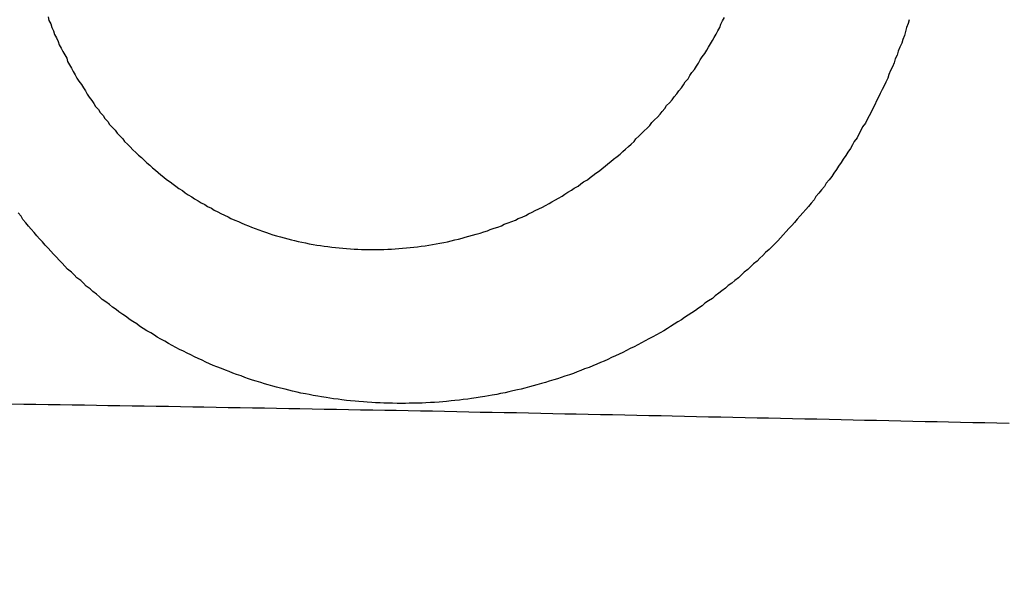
# Model space of a CAD drawing. Header units: millimetres. Extents: x 11979 to 37895, y 18730 to 47884.
# Tile 589 of 656: x 35824.41 to 35825.465, y 46384.176 to 46384.764. Entities that reach past the tile are written whole.
import ezdxf

# ---------------------------------------------------------------- set-up
doc = ezdxf.new("R2010")
doc.units = ezdxf.units.MM
for name, color, linetype in [('- niebieska cienka - izolacja', 120, 'Continuous'), ('-WYMIAR', 8, 'Continuous'), ('PROJEKTOWANE', 5, 'Continuous')]:
    doc.layers.add(name, color=color, linetype=linetype)
doc.styles.get("Standard").update_dxf_attribs({"font": 'arial.ttf'})
doc.dimstyles.new('CZA-KROPKA-50', dxfattribs={"dimtxt": 12, "dimasz": 1, "dimexe": 2, "dimexo": 25, "dimgap": 4, "dimtad": 1, "dimdec": 1, "dimrnd": 0.5, "dimzin": 9, "dimdsep": 46, "dimtxsty": 'Standard', "dimblk": 'CZA-KROPKA', "dimblk1": 'CZA-KROPKA', "dimblk2": 'CZA-KROPKA', "dimsah": 1, "dimcen": -20, "dimse1": 1, "dimse2": 1, "dimclrd": 8, "dimclre": 8, "dimclrt": 9, "dimadec": 0, "dimazin": 0, "dimtfac": 1, "dimtdec": 1, "dimtmove": 1, "dimatfit": 3, "dimldrblk": 'CZA-KROPKA', "dimfxl": 1, "dimtolj": 1, "dimtzin": 9, "dimarcsym": 0})

# ---------------------------------------------------------------- blocks, each defined once
blk = doc.blocks.new('CZA-KROPKA')
at = {"layer": '-WYMIAR', "linetype": 'ByBlock'}
for p, q in [((0, 10), (0, -10)), ((5, 0), (-5, 0))]:
    blk.add_line(p, q, dxfattribs=at)
at = {"layer": '-WYMIAR', "linetype": 'ByBlock', "const_width": 2.5}
blk.add_lwpolyline([(-1.25, 0, 1), (1.25, 0, 1)], format="xyb", close=True, dxfattribs=at)
blk = doc.blocks.new('*D2897')
at = {"layer": '-WYMIAR', "color": 8, "lineweight": -2}
blk.add_line((34132.9262, 45927.4655), (36406.9262, 45927.4655), dxfattribs=at)
at = {"layer": 'Defpoints', "color": 0}
for p in [(34131.9262, 46435.1223), (36407.9262, 46406.1223), (36407.9262, 45927.4655)]:
    blk.add_point(p, dxfattribs=at)
at = {"layer": '-WYMIAR', "color": 8, "lineweight": -2, "rotation": 180}
blk.add_blockref('CZA-KROPKA', (34131.9262, 45927.4655), dxfattribs=at)
at = {"layer": '-WYMIAR', "color": 8, "lineweight": -2}
blk.add_blockref('CZA-KROPKA', (36407.9262, 45927.4655), dxfattribs=at)
at = {"layer": '-WYMIAR', "color": 9, "insert": (35269.9262, 45937.5924), "char_height": 12, "attachment_point": 5}
blk.add_mtext('\\A1;2276', dxfattribs=at)
blk = doc.blocks.new('Pisuar NOVA PRO ze zintegrowanym ceramicznym sitkiem')
for points in [[(-0.033727, -0.243549, 0), (-0.033717, -0.243587, 0), (-0.033697, -0.243624, 0), (-0.033687, -0.243662, 0), (-0.033667, -0.243699, 0), (-0.033657, -0.243736, 0), (-0.033637, -0.243773, 0), (-0.033617, -0.24381, 0), (-0.033607, -0.243846, 0), (-0.033587, -0.243883, 0), (-0.033567, -0.243919, 0), (-0.033547, -0.243955, 0), (-0.033527, -0.243991, 0), (-0.033517, -0.244027, 0), (-0.033497, -0.244063, 0), (-0.033477, -0.244098, 0), (-0.033457, -0.244133, 0), (-0.033437, -0.244168, 0), (-0.033417, -0.244203, 0), (-0.033397, -0.244238, 0), (-0.033367, -0.244273, 0), (-0.033347, -0.244307, 0), (-0.033327, -0.244341, 0), (-0.033307, -0.244375, 0), (-0.033287, -0.244408, 0), (-0.033257, -0.244442, 0), (-0.033237, -0.244475, 0), (-0.033217, -0.244508, 0), (-0.033187, -0.244541, 0), (-0.033167, -0.244573, 0), (-0.033137, -0.244605, 0), (-0.033117, -0.244637, 0), (-0.033087, -0.244669, 0), (-0.033067, -0.2447, 0), (-0.033037, -0.244731, 0), (-0.033007, -0.244762, 0), (-0.032987, -0.244793, 0), (-0.032957, -0.244823, 0), (-0.032927, -0.244853, 0), (-0.032907, -0.244883, 0), (-0.032877, -0.244912, 0), (-0.032847, -0.244941, 0), (-0.032817, -0.24497, 0), (-0.032787, -0.244999, 0), (-0.032757, -0.245027, 0), (-0.032727, -0.245055, 0), (-0.032697, -0.245082, 0), (-0.032667, -0.245109, 0), (-0.032637, -0.245136, 0), (-0.032607, -0.245163, 0), (-0.032577, -0.245189, 0), (-0.032547, -0.245214, 0), (-0.032517, -0.24524, 0), (-0.032487, -0.245265, 0), (-0.032457, -0.24529, 0), (-0.032417, -0.245314, 0), (-0.032387, -0.245338, 0), (-0.032357, -0.245362, 0), (-0.032327, -0.245385, 0), (-0.032287, -0.245408, 0), (-0.032257, -0.245431, 0), (-0.032227, -0.245453, 0), (-0.032187, -0.245475, 0), (-0.032157, -0.245496, 0), (-0.032117, -0.245517, 0), (-0.032087, -0.245538, 0), (-0.032047, -0.245558, 0), (-0.032017, -0.245578, 0), (-0.031977, -0.245597, 0), (-0.031947, -0.245617, 0), (-0.031907, -0.245635, 0), (-0.031877, -0.245654, 0), (-0.031837, -0.245672, 0), (-0.031797, -0.245689, 0), (-0.031767, -0.245706, 0), (-0.031727, -0.245723, 0), (-0.031687, -0.245739, 0), (-0.031657, -0.245755, 0), (-0.031617, -0.245771, 0), (-0.031577, -0.245786, 0), (-0.031547, -0.245801, 0), (-0.031507, -0.245815, 0), (-0.031467, -0.245829, 0), (-0.031427, -0.245842, 0), (-0.031387, -0.245855, 0), (-0.031357, -0.245868, 0), (-0.031317, -0.24588, 0), (-0.031277, -0.245891, 0), (-0.031237, -0.245903, 0), (-0.031197, -0.245913, 0), (-0.031157, -0.245924, 0), (-0.031117, -0.245934, 0), (-0.031087, -0.245943, 0), (-0.031047, -0.245952, 0), (-0.031007, -0.245961, 0), (-0.030967, -0.245969, 0), (-0.030927, -0.245977, 0), (-0.030887, -0.245984, 0), (-0.030847, -0.245991, 0), (-0.030807, -0.245997, 0), (-0.030767, -0.246003, 0), (-0.030727, -0.246008, 0), (-0.030687, -0.246013, 0), (-0.030647, -0.246018, 0), (-0.030607, -0.246022, 0), (-0.030567, -0.246026, 0), (-0.030527, -0.246029, 0), (-0.030487, -0.246032, 0), (-0.030447, -0.246034, 0), (-0.030407, -0.246036, 0), (-0.030367, -0.246038, 0), (-0.030327, -0.246039, 0), (-0.030287, -0.246039, 0), (-0.030247, -0.24604, 0), (-0.030207, -0.246039, 0), (-0.030167, -0.246039, 0), (-0.030127, -0.246038, 0), (-0.030087, -0.246036, 0), (-0.030047, -0.246034, 0), (-0.030007, -0.246032, 0), (-0.029967, -0.246029, 0), (-0.029927, -0.246026, 0), (-0.029887, -0.246022, 0), (-0.029847, -0.246018, 0), (-0.029807, -0.246014, 0), (-0.029767, -0.246009, 0), (-0.029727, -0.246004, 0), (-0.029687, -0.245998, 0), (-0.029647, -0.245992, 0), (-0.029607, -0.245985, 0), (-0.029567, -0.245978, 0), (-0.029527, -0.245971, 0), (-0.029487, -0.245963, 0), (-0.029447, -0.245955, 0), (-0.029407, -0.245946, 0), (-0.029367, -0.245937, 0), (-0.029327, -0.245928, 0), (-0.029287, -0.245918, 0), (-0.029257, -0.245908, 0), (-0.029217, -0.245897, 0), (-0.029177, -0.245886, 0), (-0.029137, -0.245875, 0), (-0.029097, -0.245863, 0), (-0.029057, -0.245851, 0), (-0.029017, -0.245838, 0), (-0.028987, -0.245825, 0), (-0.028947, -0.245812, 0), (-0.028907, -0.245798, 0), (-0.028867, -0.245784, 0), (-0.028837, -0.245769, 0), (-0.028797, -0.245754, 0), (-0.028757, -0.245739, 0), (-0.028717, -0.245723, 0), (-0.028687, -0.245707, 0), (-0.028647, -0.245691, 0), (-0.028607, -0.245674, 0), (-0.028577, -0.245657, 0), (-0.028537, -0.24564, 0), (-0.028507, -0.245622, 0), (-0.028467, -0.245604, 0), (-0.028427, -0.245585, 0), (-0.028397, -0.245567, 0), (-0.028357, -0.245547, 0), (-0.028327, -0.245528, 0), (-0.028287, -0.245508, 0), (-0.028257, -0.245488, 0), (-0.028217, -0.245467, 0), (-0.028187, -0.245447, 0), (-0.028157, -0.245425, 0), (-0.028117, -0.245404, 0), (-0.028087, -0.245382, 0), (-0.028047, -0.24536, 0), (-0.028017, -0.245337, 0), (-0.027987, -0.245315, 0), (-0.027947, -0.245292, 0), (-0.027917, -0.245268, 0), (-0.027887, -0.245245, 0), (-0.027857, -0.245221, 0), (-0.027817, -0.245196, 0), (-0.027787, -0.245172, 0), (-0.027757, -0.245147, 0), (-0.027727, -0.245121, 0), (-0.027697, -0.245096, 0), (-0.027667, -0.24507, 0), (-0.027627, -0.245044, 0), (-0.027597, -0.245018, 0), (-0.027567, -0.244991, 0), (-0.027537, -0.244964, 0), (-0.027507, -0.244937, 0), (-0.027477, -0.24491, 0), (-0.027447, -0.244882, 0), (-0.027427, -0.244854, 0), (-0.027397, -0.244826, 0), (-0.027367, -0.244797, 0), (-0.027337, -0.244768, 0), (-0.027307, -0.244739, 0), (-0.027277, -0.24471, 0), (-0.027257, -0.24468, 0), (-0.027227, -0.244651, 0), (-0.027197, -0.244621, 0), (-0.027167, -0.24459, 0), (-0.027147, -0.24456, 0), (-0.027117, -0.244529, 0), (-0.027097, -0.244498, 0), (-0.027067, -0.244467, 0), (-0.027037, -0.244436, 0), (-0.027017, -0.244404, 0), (-0.026987, -0.244372, 0), (-0.026967, -0.24434, 0), (-0.026937, -0.244308, 0), (-0.026917, -0.244276, 0), (-0.026897, -0.244243, 0), (-0.026867, -0.24421, 0), (-0.026847, -0.244177, 0), (-0.026827, -0.244144, 0), (-0.026797, -0.244111, 0), (-0.026777, -0.244077, 0), (-0.026757, -0.244043, 0), (-0.026737, -0.244009, 0), (-0.026717, -0.243975, 0), (-0.026687, -0.243941, 0), (-0.026667, -0.243906, 0), (-0.026647, -0.243872, 0), (-0.026627, -0.243837, 0), (-0.026607, -0.243802, 0), (-0.026587, -0.243767, 0), (-0.026567, -0.243732, 0), (-0.026547, -0.243696, 0), (-0.026527, -0.243661, 0), (-0.026517, -0.243625, 0), (-0.026497, -0.243589, 0), (-0.026477, -0.243553, 0)], [(-0.024497, -0.243578, 0), (-0.024507, -0.24362, 0), (-0.024527, -0.243663, 0), (-0.024537, -0.243705, 0), (-0.024547, -0.243747, 0), (-0.024567, -0.243789, 0), (-0.024577, -0.243831, 0), (-0.024597, -0.243873, 0), (-0.024617, -0.243915, 0), (-0.024627, -0.243957, 0), (-0.024647, -0.243998, 0), (-0.024657, -0.24404, 0), (-0.024677, -0.244081, 0), (-0.024697, -0.244122, 0), (-0.024717, -0.244164, 0), (-0.024727, -0.244205, 0), (-0.024747, -0.244246, 0), (-0.024767, -0.244286, 0), (-0.024787, -0.244327, 0), (-0.024807, -0.244368, 0), (-0.024827, -0.244408, 0), (-0.024847, -0.244448, 0), (-0.024867, -0.244488, 0), (-0.024887, -0.244528, 0), (-0.024907, -0.244568, 0), (-0.024927, -0.244608, 0), (-0.024947, -0.244647, 0), (-0.024967, -0.244687, 0), (-0.024997, -0.244726, 0), (-0.025017, -0.244765, 0), (-0.025037, -0.244804, 0), (-0.025057, -0.244842, 0), (-0.025087, -0.244881, 0), (-0.025107, -0.244919, 0), (-0.025127, -0.244957, 0), (-0.025157, -0.244995, 0), (-0.025177, -0.245033, 0), (-0.025207, -0.245071, 0), (-0.025227, -0.245108, 0), (-0.025257, -0.245146, 0), (-0.025277, -0.245183, 0), (-0.025307, -0.24522, 0), (-0.025327, -0.245256, 0), (-0.025357, -0.245293, 0), (-0.025387, -0.245329, 0), (-0.025407, -0.245365, 0), (-0.025437, -0.245401, 0), (-0.025467, -0.245437, 0), (-0.025497, -0.245472, 0), (-0.025517, -0.245508, 0), (-0.025547, -0.245543, 0), (-0.025577, -0.245577, 0), (-0.025607, -0.245612, 0), (-0.025637, -0.245646, 0), (-0.025667, -0.24568, 0), (-0.025697, -0.245714, 0), (-0.025727, -0.245748, 0), (-0.025757, -0.245781, 0), (-0.025787, -0.245815, 0), (-0.025817, -0.245847, 0), (-0.025847, -0.24588, 0), (-0.025877, -0.245913, 0), (-0.025907, -0.245945, 0), (-0.025937, -0.245977, 0), (-0.025967, -0.246008, 0), (-0.025997, -0.24604, 0), (-0.026037, -0.246071, 0), (-0.026067, -0.246102, 0), (-0.026097, -0.246133, 0), (-0.026127, -0.246163, 0), (-0.026167, -0.246193, 0), (-0.026197, -0.246223, 0), (-0.026227, -0.246253, 0), (-0.026267, -0.246282, 0), (-0.026297, -0.246312, 0), (-0.026327, -0.246341, 0), (-0.026367, -0.246369, 0), (-0.026397, -0.246398, 0), (-0.026437, -0.246426, 0), (-0.026467, -0.246453, 0), (-0.026507, -0.246481, 0), (-0.026537, -0.246508, 0), (-0.026577, -0.246535, 0), (-0.026607, -0.246562, 0), (-0.026647, -0.246589, 0), (-0.026687, -0.246615, 0), (-0.026717, -0.246641, 0), (-0.026757, -0.246667, 0), (-0.026787, -0.246692, 0), (-0.026827, -0.246717, 0), (-0.026867, -0.246742, 0), (-0.026907, -0.246767, 0), (-0.026937, -0.246791, 0), (-0.026977, -0.246815, 0), (-0.027017, -0.246839, 0), (-0.027057, -0.246862, 0), (-0.027087, -0.246885, 0), (-0.027127, -0.246908, 0), (-0.027167, -0.246931, 0), (-0.027207, -0.246953, 0), (-0.027247, -0.246975, 0), (-0.027287, -0.246996, 0), (-0.027327, -0.247018, 0), (-0.027367, -0.247039, 0), (-0.027407, -0.24706, 0), (-0.027447, -0.24708, 0), (-0.027487, -0.2471, 0), (-0.027527, -0.24712, 0), (-0.027567, -0.24714, 0), (-0.027607, -0.247159, 0), (-0.027647, -0.247178, 0), (-0.027687, -0.247196, 0), (-0.027727, -0.247215, 0), (-0.027767, -0.247233, 0), (-0.027807, -0.24725, 0), (-0.027847, -0.247268, 0), (-0.027887, -0.247285, 0), (-0.027927, -0.247301, 0), (-0.027977, -0.247318, 0), (-0.028017, -0.247334, 0), (-0.028057, -0.247349, 0), (-0.028097, -0.247365, 0), (-0.028137, -0.24738, 0), (-0.028187, -0.247394, 0), (-0.028227, -0.247409, 0), (-0.028267, -0.247423, 0), (-0.028307, -0.247436, 0), (-0.028357, -0.247449, 0), (-0.028397, -0.247462, 0), (-0.028437, -0.247475, 0), (-0.028487, -0.247487, 0), (-0.028527, -0.247499, 0), (-0.028567, -0.247511, 0), (-0.028617, -0.247522, 0), (-0.028657, -0.247533, 0), (-0.028697, -0.247543, 0), (-0.028747, -0.247553, 0), (-0.028787, -0.247563, 0), (-0.028827, -0.247572, 0), (-0.028877, -0.247581, 0), (-0.028917, -0.24759, 0), (-0.028967, -0.247598, 0), (-0.029007, -0.247606, 0), (-0.029047, -0.247614, 0), (-0.029097, -0.247621, 0), (-0.029137, -0.247628, 0), (-0.029187, -0.247634, 0), (-0.029227, -0.24764, 0), (-0.029277, -0.247646, 0), (-0.029317, -0.247651, 0), (-0.029367, -0.247656, 0), (-0.029407, -0.247661, 0), (-0.029457, -0.247665, 0), (-0.029497, -0.247669, 0), (-0.029537, -0.247672, 0), (-0.029587, -0.247676, 0), (-0.029627, -0.247678, 0), (-0.029677, -0.247681, 0), (-0.029717, -0.247683, 0), (-0.029767, -0.247684, 0), (-0.029807, -0.247686, 0), (-0.029857, -0.247686, 0), (-0.029897, -0.247687, 0), (-0.029947, -0.247687, 0), (-0.029987, -0.247687, 0), (-0.030037, -0.247686, 0), (-0.030077, -0.247685, 0), (-0.030127, -0.247684, 0), (-0.030167, -0.247682, 0), (-0.030217, -0.24768, 0), (-0.030257, -0.247677, 0), (-0.030307, -0.247674, 0), (-0.030347, -0.247671, 0), (-0.030397, -0.247667, 0), (-0.030437, -0.247663, 0), (-0.030487, -0.247659, 0), (-0.030527, -0.247654, 0), (-0.030577, -0.247649, 0), (-0.030617, -0.247643, 0), (-0.030667, -0.247637, 0), (-0.030707, -0.247631, 0), (-0.030747, -0.247624, 0), (-0.030797, -0.247617, 0), (-0.030837, -0.24761, 0), (-0.030887, -0.247602, 0), (-0.030927, -0.247593, 0), (-0.030967, -0.247585, 0), (-0.031017, -0.247576, 0), (-0.031057, -0.247566, 0), (-0.031107, -0.247556, 0), (-0.031147, -0.247546, 0), (-0.031187, -0.247535, 0), (-0.031237, -0.247524, 0), (-0.031277, -0.247513, 0), (-0.031317, -0.247501, 0), (-0.031367, -0.247489, 0), (-0.031407, -0.247476, 0), (-0.031447, -0.247464, 0), (-0.031497, -0.24745, 0), (-0.031537, -0.247437, 0), (-0.031577, -0.247422, 0), (-0.031617, -0.247408, 0), (-0.031657, -0.247393, 0), (-0.031707, -0.247378, 0), (-0.031747, -0.247363, 0), (-0.031787, -0.247347, 0), (-0.031827, -0.24733, 0), (-0.031867, -0.247314, 0), (-0.031917, -0.247297, 0), (-0.031957, -0.24728, 0), (-0.031997, -0.247262, 0), (-0.032037, -0.247244, 0), (-0.032077, -0.247225, 0), (-0.032117, -0.247207, 0), (-0.032157, -0.247188, 0), (-0.032197, -0.247168, 0), (-0.032237, -0.247148, 0), (-0.032277, -0.247128, 0), (-0.032317, -0.247108, 0), (-0.032357, -0.247087, 0), (-0.032397, -0.247066, 0), (-0.032437, -0.247044, 0), (-0.032477, -0.247022, 0), (-0.032517, -0.247, 0), (-0.032557, -0.246978, 0), (-0.032587, -0.246955, 0), (-0.032627, -0.246932, 0), (-0.032667, -0.246908, 0), (-0.032707, -0.246884, 0), (-0.032747, -0.24686, 0), (-0.032777, -0.246835, 0), (-0.032817, -0.246811, 0), (-0.032857, -0.246785, 0), (-0.032887, -0.24676, 0), (-0.032927, -0.246734, 0), (-0.032967, -0.246708, 0), (-0.032997, -0.246682, 0), (-0.033037, -0.246655, 0), (-0.033067, -0.246628, 0), (-0.033107, -0.2466, 0), (-0.033147, -0.246573, 0), (-0.033177, -0.246545, 0), (-0.033207, -0.246517, 0), (-0.033247, -0.246488, 0), (-0.033277, -0.246459, 0), (-0.033317, -0.24643, 0), (-0.033347, -0.2464, 0), (-0.033377, -0.246371, 0), (-0.033417, -0.246341, 0), (-0.033447, -0.24631, 0), (-0.033477, -0.24628, 0), (-0.033517, -0.246249, 0), (-0.033547, -0.246218, 0), (-0.033577, -0.246186, 0), (-0.033607, -0.246154, 0), (-0.033637, -0.246122, 0), (-0.033667, -0.24609, 0), (-0.033697, -0.246058, 0), (-0.033727, -0.246025, 0), (-0.033757, -0.245992, 0), (-0.033787, -0.245958, 0), (-0.033817, -0.245925, 0), (-0.033847, -0.245891, 0), (-0.033877, -0.245857, 0), (-0.033907, -0.245822, 0), (-0.033937, -0.245788, 0), (-0.033967, -0.245753, 0), (-0.033997, -0.245718, 0), (-0.034017, -0.245682, 0), (-0.034047, -0.245647, 0)], [(-0.034117, -0.247692, 0), (-0.033987, -0.247694, 0), (-0.033857, -0.247696, 0), (-0.033727, -0.247698, 0), (-0.033597, -0.2477, 0), (-0.033467, -0.247702, 0), (-0.033337, -0.247703, 0), (-0.033207, -0.247705, 0), (-0.033087, -0.247708, 0), (-0.032957, -0.24771, 0), (-0.032827, -0.247712, 0), (-0.032697, -0.247714, 0), (-0.032567, -0.247716, 0), (-0.032437, -0.247718, 0), (-0.032307, -0.24772, 0), (-0.032177, -0.247722, 0), (-0.032057, -0.247724, 0), (-0.031927, -0.247726, 0), (-0.031797, -0.247729, 0), (-0.031667, -0.247731, 0), (-0.031537, -0.247733, 0), (-0.031407, -0.247735, 0), (-0.031277, -0.247738, 0), (-0.031147, -0.24774, 0), (-0.031027, -0.247742, 0), (-0.030897, -0.247744, 0), (-0.030767, -0.247747, 0), (-0.030637, -0.247749, 0), (-0.030507, -0.247752, 0), (-0.030377, -0.247754, 0), (-0.030247, -0.247756, 0), (-0.030117, -0.247759, 0), (-0.029997, -0.247761, 0), (-0.029867, -0.247764, 0), (-0.029737, -0.247766, 0), (-0.029607, -0.247768, 0), (-0.029477, -0.247771, 0), (-0.029347, -0.247773, 0), (-0.029217, -0.247776, 0), (-0.029097, -0.247779, 0), (-0.028967, -0.247781, 0), (-0.028837, -0.247784, 0), (-0.028707, -0.247786, 0), (-0.028577, -0.247789, 0), (-0.028447, -0.247791, 0), (-0.028317, -0.247794, 0), (-0.028187, -0.247797, 0), (-0.028067, -0.247799, 0), (-0.027937, -0.247802, 0), (-0.027807, -0.247804, 0), (-0.027677, -0.247807, 0), (-0.027547, -0.24781, 0), (-0.027417, -0.247812, 0), (-0.027287, -0.247815, 0), (-0.027157, -0.247818, 0), (-0.027037, -0.24782, 0), (-0.026907, -0.247823, 0), (-0.026777, -0.247826, 0), (-0.026647, -0.247829, 0), (-0.026517, -0.247831, 0), (-0.026387, -0.247834, 0), (-0.026257, -0.247837, 0), (-0.026127, -0.24784, 0), (-0.026007, -0.247842, 0), (-0.025877, -0.247845, 0), (-0.025747, -0.247848, 0), (-0.025617, -0.247851, 0), (-0.025487, -0.247853, 0), (-0.025357, -0.247856, 0), (-0.025227, -0.247859, 0), (-0.025097, -0.247862, 0), (-0.024977, -0.247865, 0), (-0.024847, -0.247867, 0), (-0.024717, -0.24787, 0), (-0.024587, -0.247873, 0), (-0.024457, -0.247876, 0), (-0.024327, -0.247879, 0), (-0.024197, -0.247882, 0), (-0.024077, -0.247884, 0), (-0.023947, -0.247887, 0), (-0.023817, -0.24789, 0), (-0.023687, -0.247893, 0), (-0.023557, -0.247896, 0), (-0.023427, -0.247899, 0)]]:
    blk.add_polyline3d(points)

msp = doc.modelspace()

# ---------------------------------------------------------------- hatches: boundary and pattern name
at = {"layer": '- niebieska cienka - izolacja'}
h = msp.add_hatch(dxfattribs=at)
h.set_pattern_fill('ANSI31', color=5, scale=10)
h.set_pattern_definition([(315, (22316.131, 20126.916), (19.7999996, -4e-15), [3.394112, -24.607316]), (315, (22316.131, 20146.716), (19.7999996, -4e-15), [3.394112, -24.607316]), (315, (22329.731, 20119.916), (19.7999996, -4e-15), [3.959798, -24.04163]), (315, (22329.731, 20139.716), (19.7999996, -4e-15), [3.959798, -24.04163]), (0, (22325.931, 20125.716), (0, 19.8), [0.2, -19.6]), (90, (22326.131, 20125.716), (-19.8, 1e-15), [0.2, -19.6]), (0, (22326.131, 20125.916), (0, 19.8), [0.2, -19.6]), (0, (22326.331, 20125.916), (0, 19.8), [0.2, -19.6]), (0, (22326.531, 20125.916), (0, 19.8), [0.2, -19.6]), (0, (22326.731, 20125.916), (0, 19.8), [0.2, -19.6]), (90, (22326.931, 20125.716), (-19.8, 1e-15), [0.2, -19.6]), (0, (22326.931, 20125.716), (0, 19.8), [0.2, -19.6]), (90, (22327.131, 20125.516), (-19.8, 1e-15), [0.2, -19.6]), (0, (22327.131, 20125.516), (0, 19.8), [0.2, -19.6]), (90, (22327.331, 20125.316), (-19.8, 1e-15), [0.2, -19.6]), (90, (22327.331, 20125.116), (-19.8, 1e-15), [0.2, -19.6]), (90, (22327.331, 20124.916), (-19.8, 1e-15), [0.2, -19.6]), (90, (22327.331, 20124.716), (-19.8, 1e-15), [0.2, -19.6]), (0, (22327.131, 20124.716), (0, 19.8), [0.2, -19.6]), (90, (22327.131, 20124.516), (-19.8, 1e-15), [0.2, -19.6]), (0, (22326.931, 20124.516), (0, 19.8), [0.2, -19.6]), (90, (22326.931, 20124.316), (-19.8, 1e-15), [0.2, -19.6]), (0, (22326.731, 20124.316), (0, 19.8), [0.2, -19.6]), (0, (22326.531, 20124.316), (0, 19.8), [0.2, -19.6]), (0, (22326.331, 20124.316), (0, 19.8), [0.2, -19.6]), (0, (22326.131, 20124.316), (0, 19.8), [0.2, -19.6]), (90, (22326.131, 20124.316), (-19.8, 1e-15), [0.2, -19.6]), (0, (22325.931, 20124.516), (0, 19.8), [0.2, -19.6]), (90, (22325.931, 20124.516), (-19.8, 1e-15), [0.2, -19.6]), (0, (22325.731, 20124.716), (0, 19.8), [0.2, -19.6]), (90, (22325.731, 20124.716), (-19.8, 1e-15), [0.2, -19.6]), (90, (22325.731, 20124.916), (-19.8, 1e-15), [0.2, -19.6]), (90, (22325.731, 20125.116), (-19.8, 1e-15), [0.2, -19.6]), (90, (22325.731, 20125.316), (-19.8, 1e-15), [0.2, -19.6]), (0, (22325.731, 20125.516), (0, 19.8), [0.2, -19.6]), (90, (22325.931, 20125.516), (-19.8, 1e-15), [0.2, -19.6]), (90, (22322.931, 20108.516), (-19.8, 1e-15), [0.2, -19.6]), (0, (22322.731, 20108.516), (0, 19.8), [0.2, -19.6]), (90, (22322.731, 20108.316), (-19.8, 1e-15), [0.2, -19.6]), (90, (22322.731, 20108.116), (-19.8, 1e-15), [0.2, -19.6]), (90, (22322.731, 20107.916), (-19.8, 1e-15), [0.2, -19.6]), (90, (22322.731, 20107.716), (-19.8, 1e-15), [0.2, -19.6]), (0, (22322.731, 20107.716), (0, 19.8), [0.2, -19.6]), (90, (22322.931, 20107.516), (-19.8, 1e-15), [0.2, -19.6]), (0, (22322.931, 20107.516), (0, 19.8), [0.2, -19.6]), (90, (22323.131, 20107.316), (-19.8, 1e-15), [0.2, -19.6]), (0, (22323.131, 20107.316), (0, 19.8), [0.2, -19.6]), (90, (22323.331, 20107.116), (-19.8, 1e-15), [0.2, -19.6]), (0, (22323.331, 20107.116), (0, 19.8), [0.2, -19.6]), (0, (22323.531, 20107.116), (0, 19.8), [0.2, -19.6]), (0, (22323.731, 20107.116), (0, 19.8), [0.2, -19.6]), (0, (22323.931, 20107.116), (0, 19.8), [0.2, -19.6]), (90, (22324.131, 20107.116), (-19.8, 1e-15), [0.2, -19.6]), (0, (22324.131, 20107.316), (0, 19.8), [0.2, -19.6]), (90, (22324.331, 20107.316), (-19.8, 1e-15), [0.2, -19.6]), (0, (22324.331, 20107.516), (0, 19.8), [0.2, -19.6]), (90, (22324.531, 20107.516), (-19.8, 1e-15), [0.2, -19.6]), (0, (22324.531, 20107.716), (0, 19.8), [0.2, -19.6]), (90, (22324.731, 20107.716), (-19.8, 1e-15), [0.2, -19.6]), (90, (22324.731, 20107.916), (-19.8, 1e-15), [0.2, -19.6]), (90, (22324.731, 20108.116), (-19.8, 1e-15), [0.2, -19.6]), (90, (22324.731, 20108.316), (-19.8, 1e-15), [0.2, -19.6]), (0, (22324.531, 20108.516), (0, 19.8), [0.2, -19.6]), (90, (22324.531, 20108.516), (-19.8, 1e-15), [0.2, -19.6]), (0, (22324.331, 20108.716), (0, 19.8), [0.2, -19.6]), (90, (22324.331, 20108.716), (-19.8, 1e-15), [0.2, -19.6]), (0, (22324.131, 20108.916), (0, 19.8), [0.2, -19.6]), (90, (22324.131, 20108.916), (-19.8, 1e-15), [0.2, -19.6]), (0, (22323.931, 20109.116), (0, 19.8), [0.2, -19.6]), (0, (22323.731, 20109.116), (0, 19.8), [0.2, -19.6]), (0, (22323.531, 20109.116), (0, 19.8), [0.2, -19.6]), (0, (22323.331, 20109.116), (0, 19.8), [0.2, -19.6]), (90, (22323.331, 20108.916), (-19.8, 1e-15), [0.2, -19.6]), (0, (22323.131, 20108.916), (0, 19.8), [0.2, -19.6]), (90, (22323.131, 20108.716), (-19.8, 1e-15), [0.2, -19.6]), (0, (22322.931, 20108.716), (0, 19.8), [0.2, -19.6]), (90, (22325.931, 20109.116), (-19.8, 1e-15), [0.2, -19.6]), (0, (22325.931, 20109.316), (0, 19.8), [0.2, -19.6]), (90, (22326.131, 20109.316), (-19.8, 1e-15), [0.2, -19.6]), (0, (22326.131, 20109.516), (0, 19.8), [0.2, -19.6]), (0, (22326.331, 20109.516), (0, 19.8), [0.2, -19.6]), (0, (22326.531, 20109.516), (0, 19.8), [0.2, -19.6]), (0, (22326.731, 20109.516), (0, 19.8), [0.2, -19.6]), (0, (22326.931, 20109.516), (0, 19.8), [0.2, -19.6]), (0, (22327.131, 20109.516), (0, 19.8), [0.2, -19.6]), (90, (22327.331, 20109.316), (-19.8, 1e-15), [0.2, -19.6]), (0, (22327.331, 20109.316), (0, 19.8), [0.2, -19.6]), (90, (22327.531, 20109.116), (-19.8, 1e-15), [0.2, -19.6]), (0, (22327.531, 20109.116), (0, 19.8), [0.2, -19.6]), (90, (22327.731, 20108.916), (-19.8, 1e-15), [0.2, -19.6]), (0, (22327.731, 20108.916), (0, 19.8), [0.2, -19.6]), (90, (22327.931, 20108.716), (-19.8, 1e-15), [0.2, -19.6]), (90, (22327.931, 20108.516), (-19.8, 1e-15), [0.2, -19.6]), (90, (22327.931, 20108.316), (-19.8, 1e-15), [0.2, -19.6]), (90, (22327.931, 20108.116), (-19.8, 1e-15), [0.2, -19.6]), (90, (22327.931, 20107.916), (-19.8, 1e-15), [0.2, -19.6]), (90, (22327.931, 20107.716), (-19.8, 1e-15), [0.2, -19.6]), (0, (22327.731, 20107.716), (0, 19.8), [0.2, -19.6]), (90, (22327.731, 20107.516), (-19.8, 1e-15), [0.2, -19.6]), (0, (22327.531, 20107.516), (0, 19.8), [0.2, -19.6]), (90, (22327.531, 20107.316), (-19.8, 1e-15), [0.2, -19.6]), (0, (22327.331, 20107.316), (0, 19.8), [0.2, -19.6]), (90, (22327.331, 20107.116), (-19.8, 1e-15), [0.2, -19.6]), (0, (22327.131, 20107.116), (0, 19.8), [0.2, -19.6]), (0, (22326.931, 20107.116), (0, 19.8), [0.2, -19.6]), (0, (22326.731, 20107.116), (0, 19.8), [0.2, -19.6]), (0, (22326.531, 20107.116), (0, 19.8), [0.2, -19.6]), (0, (22326.331, 20107.116), (0, 19.8), [0.2, -19.6]), (0, (22326.131, 20107.116), (0, 19.8), [0.2, -19.6]), (90, (22326.131, 20107.116), (-19.8, 1e-15), [0.2, -19.6]), (0, (22325.931, 20107.316), (0, 19.8), [0.2, -19.6]), (90, (22325.931, 20107.316), (-19.8, 1e-15), [0.2, -19.6]), (0, (22325.731, 20107.516), (0, 19.8), [0.2, -19.6]), (90, (22325.731, 20107.516), (-19.8, 1e-15), [0.2, -19.6]), (0, (22325.531, 20107.716), (0, 19.8), [0.2, -19.6]), (90, (22325.531, 20107.716), (-19.8, 1e-15), [0.2, -19.6]), (90, (22325.531, 20107.916), (-19.8, 1e-15), [0.2, -19.6]), (90, (22325.531, 20108.116), (-19.8, 1e-15), [0.2, -19.6]), (90, (22325.531, 20108.316), (-19.8, 1e-15), [0.2, -19.6]), (90, (22325.531, 20108.516), (-19.8, 1e-15), [0.2, -19.6]), (90, (22325.531, 20108.716), (-19.8, 1e-15), [0.2, -19.6]), (0, (22325.531, 20108.916), (0, 19.8), [0.2, -19.6]), (90, (22325.731, 20108.916), (-19.8, 1e-15), [0.2, -19.6]), (0, (22325.731, 20109.116), (0, 19.8), [0.2, -19.6]), (0, (22317.731, 20123.716), (0, 19.8), [0.2, -19.6]), (90, (22317.931, 20123.716), (-19.8, 1e-15), [0.2, -19.6]), (0, (22317.931, 20123.916), (0, 19.8), [0.2, -19.6]), (0, (22318.131, 20123.916), (0, 19.8), [0.2, -19.6]), (0, (22318.331, 20123.916), (0, 19.8), [0.2, -19.6]), (0, (22318.531, 20123.916), (0, 19.8), [0.2, -19.6]), (90, (22318.731, 20123.716), (-19.8, 1e-15), [0.2, -19.6]), (0, (22318.731, 20123.716), (0, 19.8), [0.2, -19.6]), (90, (22318.931, 20123.516), (-19.8, 1e-15), [0.2, -19.6]), (0, (22318.931, 20123.516), (0, 19.8), [0.2, -19.6]), (90, (22319.131, 20123.316), (-19.8, 1e-15), [0.2, -19.6]), (90, (22319.131, 20123.116), (-19.8, 1e-15), [0.2, -19.6]), (90, (22319.131, 20122.916), (-19.8, 1e-15), [0.2, -19.6]), (90, (22319.131, 20122.716), (-19.8, 1e-15), [0.2, -19.6]), (0, (22318.931, 20122.716), (0, 19.8), [0.2, -19.6]), (90, (22318.931, 20122.516), (-19.8, 1e-15), [0.2, -19.6]), (0, (22318.731, 20122.516), (0, 19.8), [0.2, -19.6]), (90, (22318.731, 20122.316), (-19.8, 1e-15), [0.2, -19.6]), (0, (22318.531, 20122.316), (0, 19.8), [0.2, -19.6]), (0, (22318.331, 20122.316), (0, 19.8), [0.2, -19.6]), (0, (22318.131, 20122.316), (0, 19.8), [0.2, -19.6]), (0, (22317.931, 20122.316), (0, 19.8), [0.2, -19.6]), (90, (22317.931, 20122.316), (-19.8, 1e-15), [0.2, -19.6]), (0, (22317.731, 20122.516), (0, 19.8), [0.2, -19.6]), (90, (22317.731, 20122.516), (-19.8, 1e-15), [0.2, -19.6]), (0, (22317.531, 20122.716), (0, 19.8), [0.2, -19.6]), (90, (22317.531, 20122.716), (-19.8, 1e-15), [0.2, -19.6]), (90, (22317.531, 20122.916), (-19.8, 1e-15), [0.2, -19.6]), (90, (22317.531, 20123.116), (-19.8, 1e-15), [0.2, -19.6]), (90, (22317.531, 20123.316), (-19.8, 1e-15), [0.2, -19.6]), (0, (22317.531, 20123.516), (0, 19.8), [0.2, -19.6]), (90, (22317.731, 20123.516), (-19.8, 1e-15), [0.2, -19.6]), (90, (22314.731, 20122.516), (-19.8, 1e-15), [0.2, -19.6]), (0, (22314.731, 20122.716), (0, 19.8), [0.2, -19.6]), (90, (22314.931, 20122.716), (-19.8, 1e-15), [0.2, -19.6]), (0, (22314.931, 20122.916), (0, 19.8), [0.2, -19.6]), (0, (22315.131, 20122.916), (0, 19.8), [0.2, -19.6]), (0, (22315.331, 20122.916), (0, 19.8), [0.2, -19.6]), (0, (22315.531, 20122.916), (0, 19.8), [0.2, -19.6]), (0, (22315.731, 20122.916), (0, 19.8), [0.2, -19.6]), (0, (22315.931, 20122.916), (0, 19.8), [0.2, -19.6]), (90, (22316.131, 20122.716), (-19.8, 1e-15), [0.2, -19.6]), (0, (22316.131, 20122.716), (0, 19.8), [0.2, -19.6]), (90, (22316.331, 20122.516), (-19.8, 1e-15), [0.2, -19.6]), (0, (22316.331, 20122.516), (0, 19.8), [0.2, -19.6]), (90, (22316.531, 20122.316), (-19.8, 1e-15), [0.2, -19.6]), (0, (22316.531, 20122.316), (0, 19.8), [0.2, -19.6]), (90, (22316.731, 20122.116), (-19.8, 1e-15), [0.2, -19.6]), (90, (22316.731, 20121.916), (-19.8, 1e-15), [0.2, -19.6]), (90, (22316.731, 20121.716), (-19.8, 1e-15), [0.2, -19.6]), (90, (22316.731, 20121.516), (-19.8, 1e-15), [0.2, -19.6]), (90, (22316.731, 20121.316), (-19.8, 1e-15), [0.2, -19.6]), (90, (22316.731, 20121.116), (-19.8, 1e-15), [0.2, -19.6]), (0, (22316.531, 20121.116), (0, 19.8), [0.2, -19.6]), (90, (22316.531, 20120.916), (-19.8, 1e-15), [0.2, -19.6]), (0, (22316.331, 20120.916), (0, 19.8), [0.2, -19.6]), (90, (22316.331, 20120.716), (-19.8, 1e-15), [0.2, -19.6]), (0, (22316.131, 20120.716), (0, 19.8), [0.2, -19.6]), (90, (22316.131, 20120.516), (-19.8, 1e-15), [0.2, -19.6]), (0, (22315.931, 20120.516), (0, 19.8), [0.2, -19.6]), (0, (22315.731, 20120.516), (0, 19.8), [0.2, -19.6]), (0, (22315.531, 20120.516), (0, 19.8), [0.2, -19.6]), (0, (22315.331, 20120.516), (0, 19.8), [0.2, -19.6]), (0, (22315.131, 20120.516), (0, 19.8), [0.2, -19.6]), (0, (22314.931, 20120.516), (0, 19.8), [0.2, -19.6]), (90, (22314.931, 20120.516), (-19.8, 1e-15), [0.2, -19.6]), (0, (22314.731, 20120.716), (0, 19.8), [0.2, -19.6]), (90, (22314.731, 20120.716), (-19.8, 1e-15), [0.2, -19.6]), (0, (22314.531, 20120.916), (0, 19.8), [0.2, -19.6]), (90, (22314.531, 20120.916), (-19.8, 1e-15), [0.2, -19.6]), (0, (22314.331, 20121.116), (0, 19.8), [0.2, -19.6]), (90, (22314.331, 20121.116), (-19.8, 1e-15), [0.2, -19.6]), (90, (22314.331, 20121.316), (-19.8, 1e-15), [0.2, -19.6]), (90, (22314.331, 20121.516), (-19.8, 1e-15), [0.2, -19.6]), (90, (22314.331, 20121.716), (-19.8, 1e-15), [0.2, -19.6]), (90, (22314.331, 20121.916), (-19.8, 1e-15), [0.2, -19.6]), (90, (22314.331, 20122.116), (-19.8, 1e-15), [0.2, -19.6]), (0, (22314.331, 20122.316), (0, 19.8), [0.2, -19.6]), (90, (22314.531, 20122.316), (-19.8, 1e-15), [0.2, -19.6]), (0, (22314.531, 20122.516), (0, 19.8), [0.2, -19.6]), (90, (22316.931, 20120.116), (-19.8, 1e-15), [0.2, -19.6]), (0, (22316.731, 20120.116), (0, 19.8), [0.2, -19.6]), (90, (22316.731, 20119.916), (-19.8, 1e-15), [0.2, -19.6]), (90, (22316.731, 20119.716), (-19.8, 1e-15), [0.2, -19.6]), (90, (22316.731, 20119.516), (-19.8, 1e-15), [0.2, -19.6]), (90, (22316.731, 20119.316), (-19.8, 1e-15), [0.2, -19.6]), (0, (22316.731, 20119.316), (0, 19.8), [0.2, -19.6]), (90, (22316.931, 20119.116), (-19.8, 1e-15), [0.2, -19.6]), (0, (22316.931, 20119.116), (0, 19.8), [0.2, -19.6]), (90, (22317.131, 20118.916), (-19.8, 1e-15), [0.2, -19.6]), (0, (22317.131, 20118.916), (0, 19.8), [0.2, -19.6]), (90, (22317.331, 20118.716), (-19.8, 1e-15), [0.2, -19.6]), (0, (22317.331, 20118.716), (0, 19.8), [0.2, -19.6]), (0, (22317.531, 20118.716), (0, 19.8), [0.2, -19.6]), (0, (22317.731, 20118.716), (0, 19.8), [0.2, -19.6]), (0, (22317.931, 20118.716), (0, 19.8), [0.2, -19.6]), (90, (22318.131, 20118.716), (-19.8, 1e-15), [0.2, -19.6]), (0, (22318.131, 20118.916), (0, 19.8), [0.2, -19.6]), (90, (22318.331, 20118.916), (-19.8, 1e-15), [0.2, -19.6]), (0, (22318.331, 20119.116), (0, 19.8), [0.2, -19.6]), (90, (22318.531, 20119.116), (-19.8, 1e-15), [0.2, -19.6]), (0, (22318.531, 20119.316), (0, 19.8), [0.2, -19.6]), (90, (22318.731, 20119.316), (-19.8, 1e-15), [0.2, -19.6]), (90, (22318.731, 20119.516), (-19.8, 1e-15), [0.2, -19.6]), (90, (22318.731, 20119.716), (-19.8, 1e-15), [0.2, -19.6]), (90, (22318.731, 20119.916), (-19.8, 1e-15), [0.2, -19.6]), (0, (22318.531, 20120.116), (0, 19.8), [0.2, -19.6]), (90, (22318.531, 20120.116), (-19.8, 1e-15), [0.2, -19.6]), (0, (22318.331, 20120.316), (0, 19.8), [0.2, -19.6]), (90, (22318.331, 20120.316), (-19.8, 1e-15), [0.2, -19.6]), (0, (22318.131, 20120.516), (0, 19.8), [0.2, -19.6]), (90, (22318.131, 20120.516), (-19.8, 1e-15), [0.2, -19.6]), (0, (22317.931, 20120.716), (0, 19.8), [0.2, -19.6]), (0, (22317.731, 20120.716), (0, 19.8), [0.2, -19.6]), (0, (22317.531, 20120.716), (0, 19.8), [0.2, -19.6]), (0, (22317.331, 20120.716), (0, 19.8), [0.2, -19.6]), (90, (22317.331, 20120.516), (-19.8, 1e-15), [0.2, -19.6]), (0, (22317.131, 20120.516), (0, 19.8), [0.2, -19.6]), (90, (22317.131, 20120.316), (-19.8, 1e-15), [0.2, -19.6]), (0, (22316.931, 20120.316), (0, 19.8), [0.2, -19.6]), (315, (22327.331, 20112.316), (19.7999996, -4e-15), [4.24264, -23.758788]), (315, (22327.331, 20132.116), (19.7999996, -4e-15), [4.24264, -23.758788]), (315, (22323.331, 20109.916), (19.7999996, -4e-15), [3.959798, -24.04163]), (315, (22323.331, 20129.716), (19.7999996, -4e-15), [3.959798, -24.04163]), (315, (22319.731, 20116.716), (19.7999996, -4e-15), [4.24264, -23.758788]), (315, (22319.731, 20136.516), (19.7999996, -4e-15), [4.24264, -23.758788]), (315, (22317.131, 20122.516), (19.7999996, -4e-15), [3.676956, -24.324474]), (315, (22317.131, 20142.316), (19.7999996, -4e-15), [3.676956, -24.324474]), (315, (22323.931, 20118.316), (19.7999996, -4e-15), [4.24264, -23.758788]), (315, (22323.931, 20138.116), (19.7999996, -4e-15), [4.24264, -23.758788]), (315, (22321.931, 20124.116), (19.7999996, -4e-15), [3.676956, -24.324474]), (315, (22321.931, 20143.916), (19.7999996, -4e-15), [3.676956, -24.324474]), (315, (22320.131, 20109.716), (19.7999996, -4e-15), [3.676956, -24.324474]), (315, (22320.131, 20129.516), (19.7999996, -4e-15), [3.676956, -24.324474]), (315, (22312.731, 20112.716), (19.7999996, -4e-15), [3.676956, -24.324474]), (315, (22312.731, 20132.516), (19.7999996, -4e-15), [3.676956, -24.324474])])
h.paths.add_polyline_path([(36155.9262, 46409.1223), (36161.9262, 46409.1223), (36161.9262, 46319.1223), (36175.9262, 46319.1223), (36175.9262, 46313.1223), (36135.9262, 46313.1223), (36135.9262, 46319.1223), (36155.9262, 46319.1223)])
h.paths.add_polyline_path([(36043.9262, 46252.1223), (36055.9262, 46252.1223), (36055.9262, 46409.1223), (36043.9262, 46409.1223)])
h.paths.add_polyline_path([(35876.9262, 46309.1223), (35874.293, 46309.1223), (35874.293, 46297.1223), (35894.293, 46297.1223), (35894.293, 46309.1223), (35888.9262, 46309.1223), (35888.9262, 46363.1723, 0.043228), (35876.9262, 46361.6132)])
h.paths.add_polyline_path([(35985.9262, 46297.1223), (35985.9262, 46306.1223), (36000.9011, 46306.1223), (36000.9011, 46309.1223), (36043.9262, 46309.1223), (36043.9262, 46297.1223)])
h.paths.add_polyline_path([(35876.9262, 46361.6132, -0.043228), (35888.9262, 46363.1723), (35888.9262, 46409.1223), (35876.9262, 46409.1223)])
h.paths.add_polyline_path([(35774.9262, 46297.1223), (35784.293, 46297.1223), (35784.293, 46309.1223), (35774.9262, 46309.1223)])
h.paths.add_polyline_path([(35985.9262, 46306.1223), (36000.9011, 46306.1223), (36000.9011, 46309.1223), (35985.9262, 46309.1223)])
h.paths.add_polyline_path([(36181.9262, 46313.1223), (36181.9262, 46319.1223), (36175.9262, 46319.1223), (36175.9262, 46313.1223)])
h.paths.add_polyline_path([(36022.8648, 46269.2512), (36040.9385, 46269.2512), (36040.9385, 46301.9934), (36022.8648, 46301.9934)], flags=24)

# ---------------------------------------------------------------- block references
at = {"layer": 'PROJEKTOWANE', "xscale": 100, "yscale": 100, "zscale": 100, "rotation": 359.9999999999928}
msp.add_blockref('Pisuar NOVA PRO ze zintegrowanym ceramicznym sitkiem', (35827.8133, 46409.1223), dxfattribs=at)

# ---------------------------------------------------------------- dimensions: what is measured, and where the dimension line sits
at = {"layer": '-WYMIAR'}
dim = msp.add_linear_dim(base=(36407.9262, 45927.4655), p1=(34131.9262, 46435.1223), p2=(36407.9262, 46406.1223), dimstyle='CZA-KROPKA-50', override={"dimfxl": 0, "dimfxlon": 1}, dxfattribs=at)
dim.commit()
dim.dimension.update_dxf_attribs({"geometry": '*D2897', "text_midpoint": (35269.9262, 45937.5924)})

doc.saveas('drawing.dxf')
